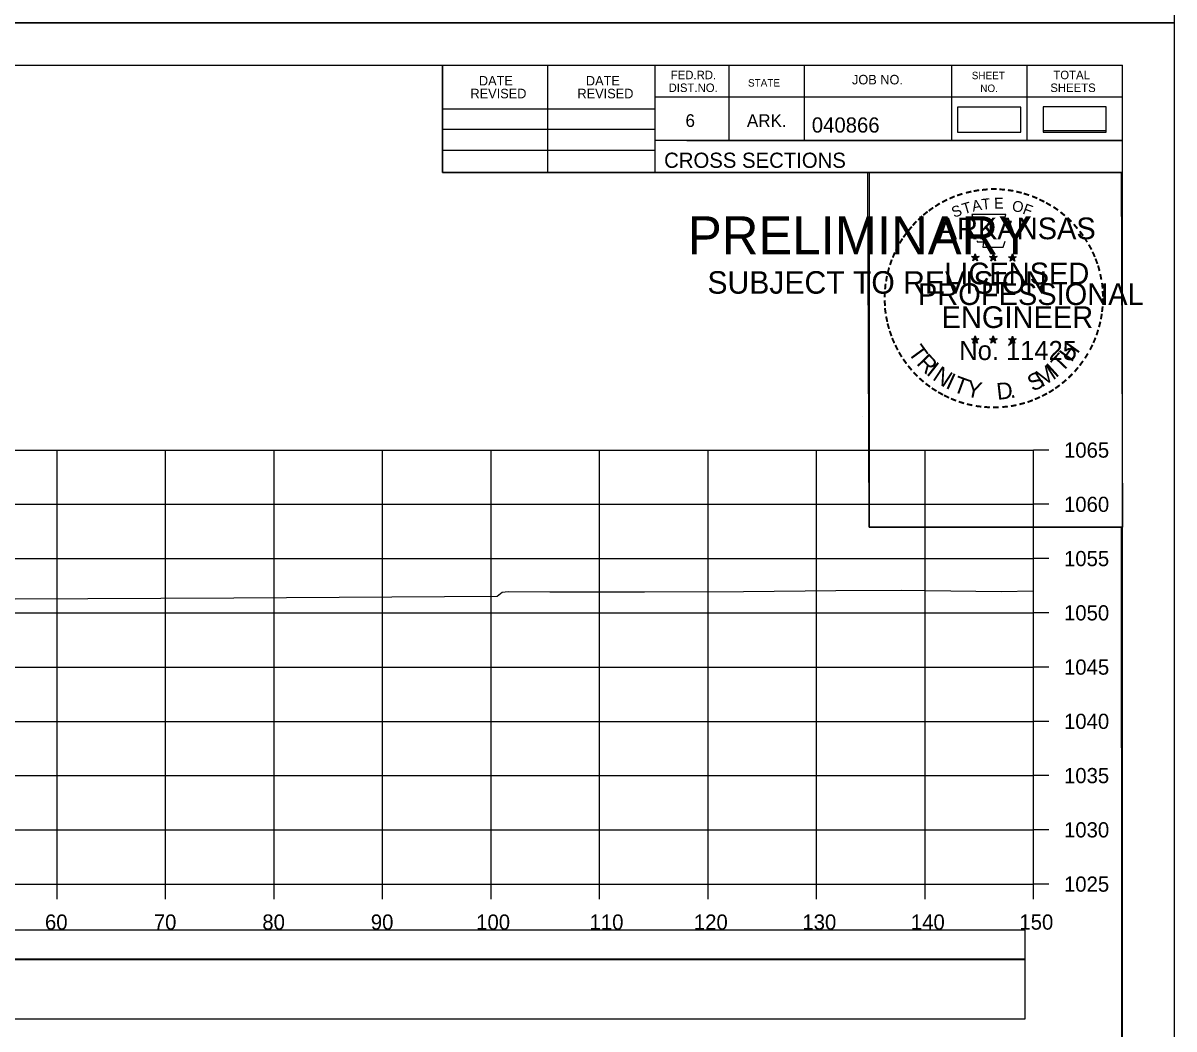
# Model space of a CAD drawing. Extents: x 1370565 to 1374448, y 301010 to 304637.
# Drawn here: x 1373425.7 to 1373531.7, y 301205.6 to 301298.3 of the extents above; entities that cross this region are included whole.
import ezdxf

# ---------------------------------------------------------------- set-up
doc = ezdxf.new("R2010")
doc.units = 0
for name, color, linetype in [('Default', 7, 'Continuous'), ('R_Axis', 7, 'Continuous'), ('R_Axis Annot', 7, 'Continuous'), ('R_Border', 7, 'Continuous'), ('R_Border PE', 7, 'Continuous'), ('R_Border Prem', 7, 'Continuous'), ('R_Drive', 7, 'Continuous'), ('R_Exist Surface', 7, 'Continuous'), ('R_Grid', 7, 'Continuous'), ('R_No Plot', 7, 'Continuous')]:
    doc.layers.add(name, color=color, linetype=linetype)

msp = doc.modelspace()

# ---------------------------------------------------------------- linework, layer by layer
at = {"layer": 'Default'}
for points in [[(1373511.81, 301288.26), (1373517.64, 301288.26), (1373517.64, 301290.57), (1373511.81, 301290.57)], [(1373219.61, 301212), (1373518.02, 301212), (1373518.02, 301214.71), (1373219.61, 301214.71)]]:
    msp.add_lwpolyline(points, close=True, dxfattribs=at)
at = {"layer": 'R_Axis'}
for p, q in [((1373518.81, 301218.96), (1373518.81, 301258.96)), ((1373520.21, 301258.96), (1373518.81, 301258.96)), ((1373520.21, 301253.96), (1373518.81, 301253.96)), ((1373520.21, 301248.96), (1373518.81, 301248.96)), ((1373520.21, 301243.96), (1373518.81, 301243.96)), ((1373520.21, 301238.96), (1373518.81, 301238.96)), ((1373520.21, 301233.96), (1373518.81, 301233.96)), ((1373520.21, 301228.96), (1373518.81, 301228.96)), ((1373520.21, 301223.96), (1373518.81, 301223.96)), ((1373218.81, 301218.96), (1373518.81, 301218.96)), ((1373428.81, 301217.56), (1373428.81, 301218.96)), ((1373438.81, 301217.56), (1373438.81, 301218.96)), ((1373448.81, 301217.56), (1373448.81, 301218.96)), ((1373458.81, 301217.56), (1373458.81, 301218.96)), ((1373468.81, 301217.56), (1373468.81, 301218.96)), ((1373478.81, 301217.56), (1373478.81, 301218.96)), ((1373488.81, 301217.56), (1373488.81, 301218.96)), ((1373498.81, 301217.56), (1373498.81, 301218.96)), ((1373508.81, 301217.56), (1373508.81, 301218.96)), ((1373518.81, 301217.56), (1373518.81, 301218.96)), ((1373520.21, 301218.96), (1373518.81, 301218.96))]:
    msp.add_line(p, q, dxfattribs=at)
at = {"layer": 'R_Border'}
for p, q in [((1373210.81, 301294.42), (1373526.99, 301294.42)), ((1373464.35, 301284.54), (1373464.35, 301294.42)), ((1373474.03, 301284.54), (1373474.03, 301294.42)), ((1373483.89, 301294.42), (1373483.89, 301284.54)), ((1373490.73, 301294.42), (1373490.73, 301287.48)), ((1373497.67, 301294.42), (1373497.67, 301287.48)), ((1373511.25, 301294.42), (1373511.25, 301287.48)), ((1373518.19, 301294.42), (1373518.19, 301287.48)), ((1373526.99, 301088.96), (1373526.99, 301294.42)), ((1373526.99, 301291.48), (1373483.89, 301291.48)), ((1373526.99, 301291.5), (1373526.99, 301291.5)), ((1373464.35, 301290.4), (1373483.89, 301290.4)), ((1373464.35, 301288.54), (1373483.89, 301288.54)), ((1373526.99, 301287.48), (1373483.89, 301287.48)), ((1373486.85, 301287.48), (1373526.99, 301287.48)), ((1373464.35, 301286.6), (1373483.89, 301286.6)), ((1373526.99, 301284.54), (1373464.35, 301284.54))]:
    msp.add_line(p, q, dxfattribs=at)
at = {"layer": 'R_Border PE'}
for p, q in [((1373513.43, 301277.05), (1373513.39, 301276.8)), ((1373513.43, 301276.68), (1373513.43, 301277.05)), ((1373513.43, 301277.05), (1373513.48, 301276.8)), ((1373515.1, 301277.05), (1373515.06, 301276.8)), ((1373515.1, 301276.68), (1373515.1, 301277.05)), ((1373515.1, 301277.05), (1373515.15, 301276.8)), ((1373516.86, 301277.04), (1373516.82, 301276.79)), ((1373516.86, 301276.67), (1373516.86, 301277.04)), ((1373516.86, 301277.04), (1373516.91, 301276.79)), ((1373513.08, 301276.8), (1373513.43, 301276.68)), ((1373513.08, 301276.8), (1373513.33, 301276.75)), ((1373513.08, 301276.8), (1373513.32, 301276.67)), ((1373513.21, 301276.39), (1373513.43, 301276.68)), ((1373513.21, 301276.39), (1373513.34, 301276.63)), ((1373513.21, 301276.39), (1373513.43, 301276.6)), ((1373513.78, 301276.8), (1373513.43, 301276.68)), ((1373513.64, 301276.39), (1373513.43, 301276.68)), ((1373513.64, 301276.39), (1373513.43, 301276.6)), ((1373513.78, 301276.8), (1373513.49, 301276.75)), ((1373513.64, 301276.39), (1373513.5, 301276.68)), ((1373513.78, 301276.8), (1373513.57, 301276.69)), ((1373514.75, 301276.8), (1373515.1, 301276.68)), ((1373514.75, 301276.8), (1373515, 301276.75)), ((1373514.75, 301276.8), (1373514.99, 301276.67)), ((1373514.88, 301276.39), (1373515.1, 301276.68)), ((1373514.88, 301276.39), (1373515.01, 301276.63)), ((1373514.88, 301276.39), (1373515.1, 301276.6)), ((1373515.45, 301276.8), (1373515.1, 301276.68)), ((1373515.31, 301276.39), (1373515.1, 301276.68)), ((1373515.31, 301276.39), (1373515.1, 301276.6)), ((1373515.45, 301276.8), (1373515.16, 301276.75)), ((1373515.31, 301276.39), (1373515.17, 301276.68)), ((1373515.45, 301276.8), (1373515.24, 301276.69)), ((1373516.51, 301276.78), (1373516.86, 301276.67)), ((1373516.51, 301276.78), (1373516.77, 301276.74)), ((1373516.51, 301276.78), (1373516.75, 301276.66)), ((1373516.65, 301276.38), (1373516.86, 301276.67)), ((1373516.65, 301276.38), (1373516.77, 301276.62)), ((1373516.65, 301276.38), (1373516.86, 301276.59)), ((1373517.21, 301276.78), (1373516.86, 301276.67)), ((1373517.08, 301276.38), (1373516.86, 301276.67)), ((1373517.08, 301276.38), (1373516.86, 301276.59)), ((1373517.21, 301276.78), (1373516.92, 301276.73)), ((1373517.08, 301276.38), (1373516.94, 301276.67)), ((1373517.21, 301276.78), (1373517.01, 301276.68)), ((1373513.42, 301269.48), (1373513.38, 301269.22)), ((1373513.42, 301269.11), (1373513.42, 301269.48)), ((1373513.42, 301269.48), (1373513.47, 301269.23)), ((1373515.09, 301269.48), (1373515.05, 301269.22)), ((1373515.09, 301269.11), (1373515.09, 301269.48)), ((1373515.09, 301269.48), (1373515.14, 301269.23)), ((1373516.86, 301269.47), (1373516.82, 301269.21)), ((1373516.86, 301269.1), (1373516.86, 301269.47)), ((1373516.86, 301269.47), (1373516.91, 301269.22)), ((1373513.08, 301269.22), (1373513.42, 301269.11)), ((1373513.08, 301269.22), (1373513.33, 301269.18)), ((1373513.08, 301269.22), (1373513.31, 301269.1)), ((1373513.21, 301268.81), (1373513.42, 301269.11)), ((1373513.21, 301268.81), (1373513.33, 301269.06)), ((1373513.21, 301268.81), (1373513.42, 301269.03)), ((1373513.77, 301269.22), (1373513.42, 301269.11)), ((1373513.64, 301268.81), (1373513.42, 301269.11)), ((1373513.64, 301268.81), (1373513.42, 301269.03)), ((1373513.77, 301269.22), (1373513.49, 301269.17)), ((1373513.64, 301268.81), (1373513.5, 301269.11)), ((1373513.77, 301269.22), (1373513.57, 301269.12)), ((1373514.74, 301269.22), (1373515.09, 301269.11)), ((1373514.74, 301269.22), (1373515, 301269.18)), ((1373514.74, 301269.22), (1373514.98, 301269.1)), ((1373514.88, 301268.81), (1373515.09, 301269.11)), ((1373514.88, 301268.81), (1373515, 301269.06)), ((1373514.88, 301268.81), (1373515.09, 301269.03)), ((1373515.44, 301269.22), (1373515.09, 301269.11)), ((1373515.31, 301268.81), (1373515.09, 301269.11)), ((1373515.31, 301268.81), (1373515.09, 301269.03)), ((1373515.44, 301269.22), (1373515.15, 301269.17)), ((1373515.31, 301268.81), (1373515.17, 301269.11)), ((1373515.44, 301269.22), (1373515.24, 301269.12)), ((1373516.51, 301269.21), (1373516.86, 301269.1)), ((1373516.51, 301269.21), (1373516.76, 301269.17)), ((1373516.51, 301269.21), (1373516.75, 301269.09)), ((1373516.64, 301268.8), (1373516.86, 301269.1)), ((1373516.64, 301268.8), (1373516.77, 301269.05)), ((1373516.64, 301268.8), (1373516.86, 301269.02)), ((1373517.21, 301269.21), (1373516.86, 301269.1)), ((1373517.07, 301268.8), (1373516.86, 301269.1)), ((1373517.07, 301268.8), (1373516.86, 301269.02)), ((1373517.21, 301269.21), (1373516.92, 301269.16)), ((1373517.07, 301268.8), (1373516.94, 301269.1)), ((1373517.21, 301269.21), (1373517, 301269.11))]:
    msp.add_line(p, q, dxfattribs=at)
for points in [[(1373513.12, 301280.67), (1373513.39, 301279.85)], [(1373516.63, 301279.75), (1373516.77, 301280.04), (1373516.09, 301280.01), (1373516.24, 301280.67), (1373513.12, 301280.67)], [(1373513.61, 301278.25), (1373513.61, 301278.16), (1373514.18, 301278.14), (1373514.12, 301277.67), (1373515.99, 301277.67), (1373516.19, 301278.21)], [(1373513.43, 301277.05), (1373513.64, 301276.39), (1373513.08, 301276.8), (1373513.78, 301276.8), (1373513.21, 301276.39), (1373513.43, 301277.05)], [(1373515.1, 301277.05), (1373515.31, 301276.39), (1373514.75, 301276.8), (1373515.45, 301276.8), (1373514.88, 301276.39), (1373515.1, 301277.05)], [(1373516.86, 301277.04), (1373517.08, 301276.38), (1373516.51, 301276.78), (1373517.21, 301276.78), (1373516.65, 301276.38), (1373516.86, 301277.04)], [(1373513.42, 301269.48), (1373513.64, 301268.81), (1373513.08, 301269.22), (1373513.77, 301269.22), (1373513.21, 301268.81), (1373513.42, 301269.48)], [(1373515.09, 301269.48), (1373515.31, 301268.81), (1373514.74, 301269.22), (1373515.44, 301269.22), (1373514.88, 301268.81), (1373515.09, 301269.48)], [(1373516.86, 301269.47), (1373517.07, 301268.8), (1373516.51, 301269.21), (1373517.21, 301269.21), (1373516.64, 301268.8), (1373516.86, 301269.47)]]:
    msp.add_lwpolyline(points, dxfattribs=at)
for centre, radius in [((1373513.43, 301276.68), 0.172), ((1373515.1, 301276.68), 0.172), ((1373516.86, 301276.67), 0.172), ((1373513.43, 301276.68), 0.145), ((1373513.43, 301276.68), 0.116), ((1373513.43, 301276.68), 0.0991), ((1373513.43, 301276.68), 0.0747), ((1373513.43, 301276.68), 0.0495), ((1373513.43, 301276.68), 0.0296), ((1373515.1, 301276.68), 0.145), ((1373515.1, 301276.68), 0.116), ((1373515.1, 301276.68), 0.0991), ((1373515.1, 301276.68), 0.0747), ((1373515.1, 301276.68), 0.0495), ((1373515.1, 301276.68), 0.0296), ((1373516.86, 301276.67), 0.145), ((1373516.86, 301276.67), 0.116), ((1373516.86, 301276.67), 0.0991), ((1373516.86, 301276.67), 0.0747), ((1373516.86, 301276.67), 0.0495), ((1373516.86, 301276.67), 0.0296), ((1373513.42, 301269.11), 0.172), ((1373513.42, 301269.11), 0.145), ((1373513.42, 301269.11), 0.116), ((1373513.42, 301269.11), 0.0991), ((1373513.42, 301269.11), 0.0747), ((1373513.42, 301269.11), 0.0495), ((1373513.42, 301269.11), 0.0296), ((1373515.09, 301269.11), 0.172), ((1373515.09, 301269.11), 0.145), ((1373515.09, 301269.11), 0.116), ((1373515.09, 301269.11), 0.0991), ((1373515.09, 301269.11), 0.0747), ((1373515.09, 301269.11), 0.0495), ((1373515.09, 301269.11), 0.0296), ((1373516.86, 301269.1), 0.172), ((1373516.86, 301269.1), 0.145), ((1373516.86, 301269.1), 0.116), ((1373516.86, 301269.1), 0.0991), ((1373516.86, 301269.1), 0.0747), ((1373516.86, 301269.1), 0.0495), ((1373516.86, 301269.1), 0.0296)]:
    msp.add_circle(centre, radius, dxfattribs=at)
at = {"layer": 'R_Drive'}
for points in [[(1373519.68, 301288.4), (1373525.51, 301288.4), (1373525.51, 301290.58), (1373519.68, 301290.58)], [(1373519.68, 301288.27), (1373525.51, 301288.27), (1373525.51, 301290.58), (1373519.68, 301290.58)], [(1373219.61, 301206.53), (1373518.02, 301206.53), (1373518.02, 301212.05), (1373219.61, 301212.05)]]:
    msp.add_lwpolyline(points, close=True, dxfattribs=at)
at = {"layer": 'R_Exist Surface'}
msp.add_lwpolyline([(1373411.48, 301245.18), (1373445.11, 301245.35), (1373469.37, 301245.5), (1373469.84, 301245.86), (1373470.4, 301245.94), (1373474.23, 301245.89), (1373482.94, 301245.91), (1373492.07, 301245.92), (1373500.59, 301246.02), (1373506.61, 301246.05), (1373508.84, 301246.03), (1373515.83, 301245.94), (1373518.81, 301245.98)], dxfattribs=at)
at = {"layer": 'R_Grid'}
for p, q in [((1373218.81, 301258.96), (1373518.81, 301258.96)), ((1373428.81, 301218.96), (1373428.81, 301258.96)), ((1373438.81, 301218.96), (1373438.81, 301258.96)), ((1373448.81, 301218.96), (1373448.81, 301258.96)), ((1373458.81, 301218.96), (1373458.81, 301258.96)), ((1373468.81, 301218.96), (1373468.81, 301258.96)), ((1373478.81, 301218.96), (1373478.81, 301258.96)), ((1373488.81, 301218.96), (1373488.81, 301258.96)), ((1373498.81, 301218.96), (1373498.81, 301258.96)), ((1373508.81, 301218.96), (1373508.81, 301258.96)), ((1373518.81, 301218.96), (1373518.81, 301258.96)), ((1373218.81, 301253.96), (1373518.81, 301253.96)), ((1373218.81, 301248.96), (1373518.81, 301248.96)), ((1373218.81, 301243.96), (1373518.81, 301243.96)), ((1373218.81, 301238.96), (1373518.81, 301238.96)), ((1373218.81, 301233.96), (1373518.81, 301233.96)), ((1373218.81, 301228.96), (1373518.81, 301228.96)), ((1373218.81, 301223.96), (1373518.81, 301223.96)), ((1373218.81, 301218.96), (1373518.81, 301218.96))]:
    msp.add_line(p, q, dxfattribs=at)
at = {"layer": 'R_No Plot'}
for p, q in [((1373198.41, 301298.32), (1373531.75, 301298.32)), ((1373503.03, 301262.09), (1373503.03, 301262.09))]:
    msp.add_line(p, q, dxfattribs=at)
for points in [[(1373198.41, 301511.65), (1373531.75, 301511.65), (1373531.75, 301298.32), (1373198.41, 301298.32)], [(1373198.41, 301298.32), (1373531.75, 301298.32), (1373531.75, 301084.98), (1373198.41, 301084.98)], [(1373444.73, 301294.42), (1373464.35, 301294.42), (1373464.35, 301284.54), (1373480.47, 301284.54), (1373503.67, 301284.54), (1373503.67, 301251.87), (1373526.87, 301251.87), (1373526.99, 301088.96), (1373210.81, 301088.96), (1373210.81, 301294.42)], [(1373503.53, 301284.54), (1373526.87, 301284.54), (1373527.01, 301251.87), (1373503.67, 301251.87)]]:
    msp.add_lwpolyline(points, close=True, dxfattribs=at)

# ---------------------------------------------------------------- texts
at = {"layer": 'R_Axis Annot'}
for s, p in [('1065', (1373521.61, 301258.26)), ('1060', (1373521.61, 301253.26)), ('1055', (1373521.61, 301248.26)), ('1050', (1373521.61, 301243.26)), ('1045', (1373521.61, 301238.26)), ('1040', (1373521.61, 301233.26)), ('1035', (1373521.61, 301228.26)), ('1030', (1373521.61, 301223.26)), ('1025', (1373521.61, 301218.26)), ('60', (1373427.7, 301214.76)), ('70', (1373437.73, 301214.76)), ('80', (1373447.73, 301214.76)), ('90', (1373457.73, 301214.76)), ('100', (1373467.44, 301214.76)), ('110', (1373477.89, 301214.76)), ('120', (1373487.5, 301214.76)), ('130', (1373497.5, 301214.76)), ('140', (1373507.5, 301214.76)), ('150', (1373517.5, 301214.76))]:
    msp.add_text(s, height=1.4, dxfattribs=at).set_placement(p)
at = {"layer": 'R_Border'}
for s, height, p in [('FED.RD.', 0.782, (1373485.37, 301293.14)), ('SHEET', 0.684, (1373513.11, 301293.14)), ('TOTAL', 0.782, (1373520.63, 301293.14)), ('DATE', 0.879, (1373467.69, 301292.56)), ('DATE', 0.879, (1373477.55, 301292.56)), ('DIST.NO.', 0.782, (1373485.17, 301291.96)), ('STATE', 0.684, (1373492.49, 301292.46)), ('JOB NO.', 0.879, (1373502.07, 301292.66)), ('SHEETS', 0.782, (1373520.35, 301291.96)), ('REVISED', 0.879, (1373466.91, 301291.38)), ('REVISED', 0.879, (1373476.77, 301291.38)), ('NO.', 0.684, (1373513.89, 301291.96)), ('6', 1.17, (1373486.73, 301288.74)), ('ARK.', 1.172, (1373492.39, 301288.74)), ('040866', 1.4, (1373498.37, 301288.22)), ('CROSS SECTIONS', 1.4, (1373484.76, 301284.97))]:
    msp.add_text(s, height=height, rotation=360, dxfattribs=at).set_placement(p)
at = {"layer": 'R_Border PE'}
for s, height, rotation, p in [('-', 1.6, 24.3072, (1373511.23, 301281.53)), ('-', 1.6, 19.1761, (1373511.87, 301281.8)), ('-', 1.6, 13.6301, (1373512.62, 301282.04)), ('-', 1.6, 10.2193, (1373513.3, 301282.2)), ('T', 1, 6.0228, (1373514.06, 301281.1)), ('-', 1.6, 5.8968, (1373514.03, 301282.31)), ('-', 1.6, 0.1862, (1373514.8, 301282.39)), ('E', 1, 0.8323, (1373515.17, 301281.21)), ('-', 1.6, 357.743, (1373515.52, 301282.37)), ('-', 1.6, 352.1617, (1373516.26, 301282.32)), ('-', 1.6, 347.2049, (1373516.98, 301282.2)), ('-', 1.6, 342.3362, (1373517.62, 301282.05)), ('-', 1.6, 337.8551, (1373518.35, 301281.82)), ('-', 1.6, 334.1211, (1373518.98, 301281.55)), ('-', 1.6, 36.2317, (1373509.43, 301280.45)), ('-', 1.6, 34.0636, (1373510, 301280.84)), ('-', 1.6, 28.7918, (1373510.6, 301281.21)), ('S', 1, 21.594, (1373511.48, 301280.35)), ('T', 1, 16.4036, (1373512.39, 301280.68)), ('A', 1, 11.2132, (1373513.22, 301280.93)), ('O', 1, 350.4515, (1373516.77, 301281)), ('F', 1, 340.0707, (1373517.73, 301280.77)), ('-', 1.6, 329.6409, (1373519.56, 301281.27)), ('-', 1.6, 325.8627, (1373520.21, 301280.91)), ('-', 1.6, 48.423, (1373508.07, 301279.18)), ('-', 1.6, 42.9622, (1373508.52, 301279.65)), ('-', 1.6, 38.9507, (1373508.95, 301280.07)), ('ARKANSAS', 2, 360, (1373509.97, 301278.39)), ('-', 1.6, 320.5297, (1373520.82, 301280.48)), ('-', 1.6, 315.5786, (1373521.42, 301280)), ('-', 1.6, 54.2325, (1373507.25, 301278.12)), ('-', 1.6, 50.6142, (1373507.67, 301278.69)), ('-', 1.6, 309.8797, (1373521.98, 301279.45)), ('-', 1.6, 306.6522, (1373522.51, 301278.84)), ('-', 1.6, 58.0706, (1373506.93, 301277.6)), ('-', 1.4, 303.6753, (1373523, 301278.28)), ('-', 1.6, 299.6684, (1373523.31, 301277.67)), ('-', 1.6, 67.7743, (1373506.36, 301276.37)), ('-', 1.6, 62.8713, (1373506.62, 301276.98)), ('-', 1.6, 294.6628, (1373523.64, 301277.06)), ('-', 1.6, 75.461, (1373505.94, 301275.03)), ('-', 1.6, 72.3945, (1373506.14, 301275.74)), ('LICENSED', 2, 360, (1373510.57, 301274.24)), ('DWB', 0.01, 360, (1373513.42, 301276.68)), ('DWB', 0.01, 360, (1373515.09, 301276.68)), ('DWB', 0.01, 360, (1373516.85, 301276.67)), ('-', 1.6, 290.5728, (1373523.9, 301276.48)), ('-', 1.6, 285.1233, (1373524.13, 301275.9)), ('-', 1.6, 81.2013, (1373505.81, 301274.31)), ('-', 1.6, 280.5493, (1373524.33, 301275.16)), ('-', 1.6, 85.1863, (1373505.73, 301273.62)), ('PROFESSIONAL', 2, 360, (1373508.15, 301272.33)), ('-', 1.6, 276.5962, (1373524.49, 301274.39)), ('-', 1.6, 94.1959, (1373505.74, 301272.2)), ('-', 1.6, 89.0622, (1373505.71, 301272.92)), ('-', 1.6, 274.3301, (1373524.55, 301273.67)), ('-', 1.6, 269.9407, (1373524.59, 301273.04)), ('-', 1.6, 98.9479, (1373505.81, 301271.53)), ('ENGINEER', 2, 360, (1373510.33, 301270.21)), ('-', 1.6, 260.9953, (1373524.5, 301271.72)), ('-', 1.6, 263.5172, (1373524.57, 301272.37)), ('-', 1.6, 101.7149, (1373505.95, 301270.8)), ('-', 1.6, 105.4578, (1373506.11, 301270.2)), ('-', 1.6, 255.7626, (1373524.39, 301271.04)), ('-', 1.6, 109.0874, (1373506.33, 301269.57)), ('-', 1.6, 252.8681, (1373524.2, 301270.32)), ('-', 1.6, 114.0643, (1373506.58, 301268.98)), ('-', 1.6, 115.7289, (1373506.89, 301268.36)), ('T', 1.54, 306.0406, (1373507.18, 301267.95)), ('No. 11425', 1.757, 360, (1373511.96, 301267.26)), ('DWB', 0.01, 360, (1373513.41, 301269.11)), ('DWB', 0.01, 360, (1373515.08, 301269.11)), ('DWB', 0.01, 360, (1373516.85, 301269.1)), ('H', 1.54, 54.6088, (1373522.3, 301266.99)), ('-', 1.6, 244.6197, (1373523.72, 301269.02)), ('-', 1.6, 247.8887, (1373523.98, 301269.64)), ('-', 1.6, 120.4471, (1373507.24, 301267.77)), ('-', 1.6, 125.8934, (1373507.65, 301267.21)), ('R', 1.54, 314.005, (1373507.95, 301266.9)), ('T', 1.54, 46.6444, (1373521.41, 301266.04)), ('-', 1.6, 239.0712, (1373523.33, 301268.26)), ('-', 1.6, 130.7181, (1373508.11, 301266.66)), ('I', 1.54, 321.9694, (1373508.85, 301265.97)), ('N', 1.54, 326.5002, (1373509.41, 301265.5)), ('M', 1.54, 32.6563, (1373519.57, 301264.72)), ('I', 1.54, 42.1136, (1373520.85, 301265.56)), ('-', 1.6, 231.2538, (1373522.49, 301267.04)), ('-', 1.6, 233.8452, (1373522.92, 301267.61)), ('-', 1.6, 134.2238, (1373508.62, 301266.11)), ('-', 1.6, 138.9338, (1373509.15, 301265.65)), ('-', 1.6, 144.6463, (1373509.71, 301265.24)), ('I', 1.54, 335.3603, (1373510.62, 301264.71)), ('T', 1.54, 339.8912, (1373511.28, 301264.39)), ('Y', 1.54, 347.8556, (1373512.5, 301263.94)), ('D', 1.54, 6.3969, (1373515.48, 301263.58)), ('S', 1.54, 26.9312, (1373518.73, 301264.31)), ('-', 1.6, 221.0851, (1373521.49, 301265.97)), ('-', 1.6, 225.7653, (1373522.01, 301266.48)), ('-', 1.6, 148.0898, (1373510.27, 301264.87)), ('-', 1.6, 151.5704, (1373510.85, 301264.55)), ('-', 1.6, 207.3568, (1373519.85, 301264.77)), ('-', 1.6, 212.2491, (1373520.41, 301265.11)), ('-', 1.6, 215.7363, (1373520.94, 301265.5)), ('-', 1.6, 154.6002, (1373511.37, 301264.3)), ('-', 1.6, 158.5612, (1373511.99, 301264.05)), ('-', 1.6, 162.7983, (1373512.68, 301263.83)), ('-', 1.6, 167.5555, (1373513.39, 301263.67)), ('-', 1.6, 173.1155, (1373514.17, 301263.56)), ('-', 1.6, 185.8167, (1373516.47, 301263.6)), ('-', 1.6, 191.2858, (1373517.2, 301263.73)), ('.', 1.54, 13.7642, (1373516.68, 301263.71)), ('-', 1.6, 195.4743, (1373517.93, 301263.93)), ('-', 1.6, 200.7184, (1373518.61, 301264.17)), ('-', 1.6, 204.2516, (1373519.23, 301264.45)), ('-', 1.6, 176.5183, (1373514.91, 301263.51)), ('-', 1.6, 181.5918, (1373515.66, 301263.53))]:
    msp.add_text(s, height=height, rotation=rotation, dxfattribs=at).set_placement(p)
at = {"layer": 'R_Border Prem'}
for s, height, p in [('PRELIMINARY', 3.5, (1373486.95, 301277)), ('DWB', 0.01, (1373487.69, 301278.85)), ('SUBJECT TO REVISION', 2.0751, (1373488.75, 301273.37))]:
    msp.add_text(s, height=height, rotation=360, dxfattribs=at).set_placement(p)

doc.saveas('drawing.dxf')
